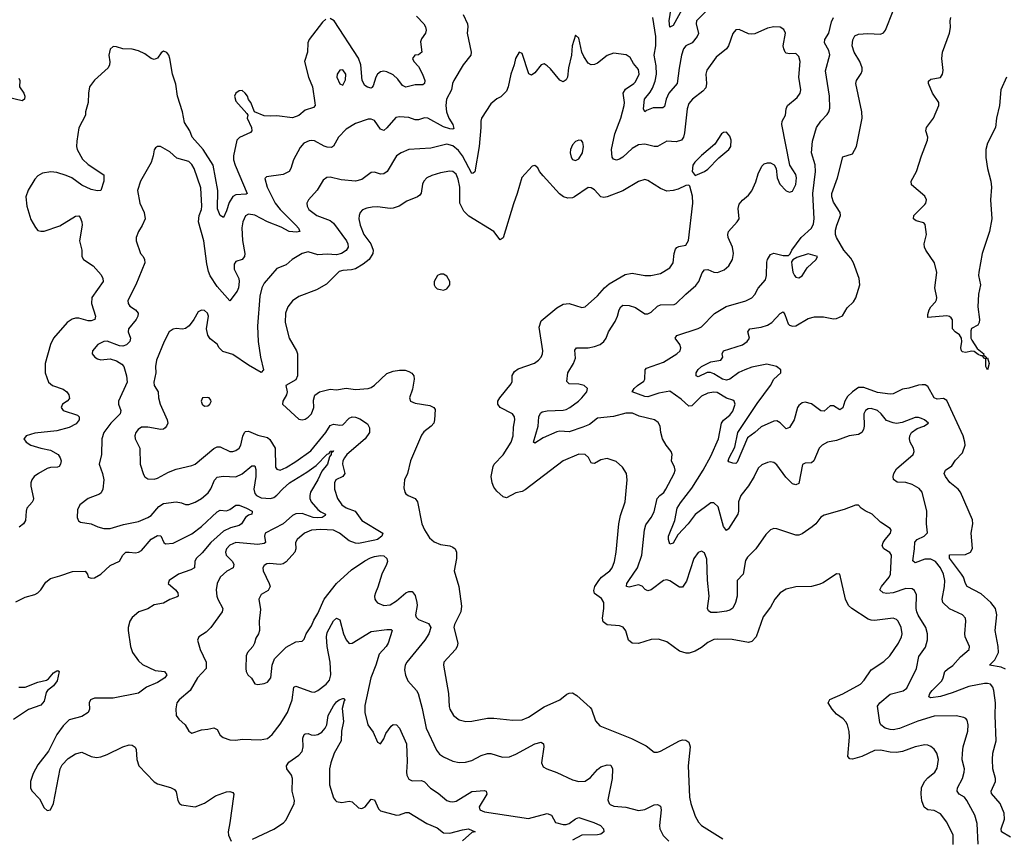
# Model space of a CAD drawing. Header units: inches. Extents: x 1771504 to 1971212, y 471788 to 643615.
# Tile 327 of 587: x 1852034 to 1858296, y 573429 to 578636. Entities that reach past the tile are written whole.
import ezdxf

# ---------------------------------------------------------------- set-up
doc = ezdxf.new("R2010")
doc.units = ezdxf.units.IN
doc.header["$MEASUREMENT"] = 0
doc.layers.add('B8557', color=7, linetype='Continuous')

msp = doc.modelspace()

# ---------------------------------------------------------------- linework, layer by layer
at = {"layer": 'B8557', "color": 5}
for points, elevation in [([(1856444.2, 578735.8), (1856339, 578630), (1856336.5, 578610), (1856351.6, 578548.4), (1856343.5, 578530), (1856311.6, 578488.4), (1856270, 578469.8), (1856257.2, 578450), (1856244.2, 578410), (1856228.2, 578328.2), (1856215, 578230), (1856161.9, 578170), (1856145.7, 578130), (1856134.9, 578085.1), (1856124.5, 578075.5), (1856063.5, 578076.5), (1856021.2, 578058.8), (1856009.7, 578049.7), (1856002.4, 578070), (1856007.6, 578130), (1856044.2, 578175.8), (1856058.7, 578201.3), (1856075.7, 578244.3), (1856084.4, 578290), (1856082.4, 578342.4), (1856069.4, 578410), (1856079.3, 578470), (1856080.1, 578530), (1856062.2, 578650)], 440), ([(1854855.8, 578670), (1854881.5, 578610), (1854884.4, 578590), (1854879.6, 578550), (1854906.3, 578430), (1854902.8, 578410), (1854855.5, 578350), (1854795.6, 578250), (1854787.6, 578230), (1854780.9, 578190), (1854748.8, 578131.2), (1854744.6, 578090), (1854748.8, 578050), (1854764.8, 578010), (1854789.2, 577970), (1854795.6, 577944.4), (1854790, 577939.7), (1854770, 577942.5), (1854730, 577954), (1854630, 578009.8), (1854610, 578011.7), (1854570, 577999.8), (1854550, 577999.8), (1854510, 578014.4), (1854450, 578018.2), (1854426.9, 578013.1), (1854370, 577947.6), (1854350, 577931.1), (1854330, 577938.9), (1854290, 577995.4), (1854270, 578004), (1854250, 578004.2), (1854170, 577976.4), (1854110, 577941), (1854062, 577890), (1854030, 577831.8), (1854016.8, 577823.2), (1853990, 577824.6), (1853970, 577832.4), (1853910, 577865.8), (1853890, 577868.7), (1853874.8, 577865.2), (1853842.4, 577850), (1853817.5, 577822.5), (1853775.4, 577744.6), (1853759, 577690), (1853748.5, 577670), (1853709.4, 577650.6), (1853603.4, 577636.6), (1853594, 577626), (1853609.3, 577570), (1853659, 577470), (1853690.1, 577430), (1853791.6, 577330), (1853808.2, 577310), (1853816.4, 577290), (1853794.8, 577285.2), (1853748.6, 577288.6), (1853697.3, 577317.3), (1853610, 577351.1), (1853530, 577393.4), (1853490, 577399.3), (1853471, 577389), (1853453, 577350), (1853448, 577312), (1853451.1, 577231.1), (1853465.4, 577150), (1853463.2, 577130), (1853448.4, 577111.6), (1853410, 577098.2), (1853397.8, 577082.2), (1853398.7, 577050), (1853427.6, 576990), (1853430.9, 576970), (1853425.4, 576930), (1853417.5, 576910), (1853370, 576847.3), (1853290, 576939.8), (1853246.6, 577006.6), (1853234.6, 577034.6), (1853224.1, 577084.1), (1853205.7, 577230), (1853172.3, 577350), (1853175.7, 577390), (1853190, 577428), (1853192.4, 577450), (1853185.9, 577565.9), (1853144, 577690), (1853130, 577714.8), (1853110, 577734.6), (1853034.6, 577754.6), (1852990, 577795.6), (1852930, 577829.3), (1852910, 577829.2), (1852899.1, 577820.9), (1852890, 577808), (1852884.4, 577770), (1852871.7, 577728.3), (1852802, 577610), (1852784.6, 577550), (1852799.6, 577470), (1852826.7, 577410), (1852831.8, 577370), (1852813.4, 577326.6), (1852790, 577288.7), (1852775.5, 577250), (1852776.3, 577230), (1852803, 577150), (1852819.3, 577130), (1852828.5, 577110), (1852830.3, 577090), (1852773.8, 576950), (1852722.6, 576850), (1852723.7, 576830), (1852735.1, 576815.1), (1852770.4, 576790), (1852787.6, 576770), (1852785.8, 576750), (1852775.2, 576730), (1852726, 576670), (1852725.4, 576650), (1852739.6, 576610), (1852736, 576590), (1852712.8, 576567.2), (1852690, 576559.8), (1852670, 576561), (1852590, 576590.7), (1852570, 576589.7), (1852530.4, 576570), (1852497.1, 576530), (1852495.5, 576510), (1852513.4, 576490), (1852530, 576479.5), (1852550, 576472), (1852610, 576478), (1852650, 576466.3), (1852685.1, 576445.1), (1852696.5, 576430), (1852714.6, 576370), (1852717.3, 576330), (1852662.3, 576210), (1852662.3, 576190), (1852678.3, 576150), (1852673.6, 576130), (1852613.2, 576070), (1852570.2, 576010), (1852556, 575970), (1852554.7, 575870), (1852539.6, 575810), (1852562, 575750), (1852568.8, 575710), (1852562.6, 575650), (1852552.4, 575627.6), (1852541.2, 575618.8), (1852470, 575589.7), (1852417.1, 575550), (1852402.5, 575517.5), (1852399.5, 575470), (1852407.6, 575447.6), (1852420.6, 575440.6), (1852490, 575428.8), (1852530.7, 575410), (1852570, 575399.6), (1852610, 575400.2), (1852694.5, 575425.5), (1852790, 575443.8), (1852850, 575469.3), (1852870, 575483.5), (1852920, 575540), (1852950, 575559.2), (1853030, 575570.2), (1853063.6, 575563.6), (1853090, 575552.6), (1853110, 575552.6), (1853150, 575566.9), (1853191.1, 575590), (1853232.5, 575627.5), (1853250, 575653.1), (1853272.9, 575707.1), (1853290, 575727.1), (1853327.6, 575732.4), (1853410, 575728.6), (1853450, 575747.9), (1853510, 575798.2), (1853530, 575799.3), (1853535.8, 575775.8), (1853536.3, 575730), (1853524.2, 575650), (1853530, 575621.5), (1853539.7, 575610), (1853570, 575595.3), (1853630.3, 575589.7), (1853650, 575596.4), (1853670, 575611.5), (1853707.1, 575652.9), (1853750, 575690.1), (1853861.5, 575758.5), (1853919.2, 575800.8), (1853990, 575872.6), (1854003.1, 575876.9), (1854010, 575891), (1854030, 575894), (1854025.6, 575885.6), (1854014.4, 575885.6), (1854015.9, 575870), (1854004.5, 575855.5), (1853992.8, 575810), (1853955.6, 575764.4), (1853930.9, 575709.1), (1853883.9, 575630), (1853879.1, 575610), (1853879.6, 575590), (1853888.7, 575568.7), (1853930, 575521.4), (1853950, 575504.8), (1853980.3, 575490), (1853977.5, 575482.5), (1853958.8, 575470), (1853930, 575466.7), (1853901.7, 575470), (1853830, 575495.4), (1853790, 575493.1), (1853770, 575482.5), (1853710, 575429.5), (1853595.3, 575370), (1853591.1, 575350), (1853598.5, 575310), (1853590, 575303.7), (1853550, 575297.8), (1853410, 575309.8), (1853370, 575293.6), (1853349.1, 575270), (1853342.4, 575250), (1853347.9, 575230), (1853388.8, 575190), (1853397, 575170), (1853392.4, 575150), (1853351, 575129), (1853310.2, 575090), (1853290.2, 575050), (1853284.4, 575010), (1853289, 574970), (1853294.3, 574950), (1853326.3, 574890), (1853322.8, 574870), (1853250.4, 574770), (1853219.4, 574740.6), (1853174.8, 574710), (1853164.9, 574690), (1853182, 574630), (1853220.9, 574550), (1853220.3, 574510), (1853165.6, 574450), (1853118.9, 574370), (1853048.8, 574310), (1853034.9, 574290), (1853027.8, 574252.3), (1853030.2, 574210), (1853046.2, 574186.2), (1853087.2, 574150), (1853110, 574110.6), (1853130, 574097.1), (1853190, 574119.5), (1853230, 574122.6), (1853270, 574132.2), (1853290, 574121.6), (1853310, 574085.5), (1853327.7, 574070), (1853370, 574054.6), (1853410, 574052.9), (1853450, 574060.2), (1853564, 574056), (1853610, 574064.9), (1853639.5, 574090), (1853690, 574155.5), (1853738.2, 574230), (1853768.2, 574310), (1853778.4, 574390), (1853790, 574396.1), (1853890, 574360.3), (1853910, 574359.5), (1853930, 574368.4), (1853983.5, 574410), (1854005, 574435.1), (1854013.3, 574470), (1854009.9, 574550.1), (1853990.4, 574650), (1853984.7, 574710), (1853990, 574738.4), (1854030, 574813.4), (1854050, 574830.4), (1854070, 574818), (1854093.1, 574730), (1854110, 574692), (1854130, 574668.9), (1854150, 574671.3), (1854270, 574744), (1854370, 574757.8), (1854396.9, 574756.9), (1854403, 574750), (1854377.4, 574670), (1854366, 574650), (1854320.5, 574599.5), (1854300.1, 574530), (1854266.7, 574450), (1854230, 574274), (1854230.2, 574230.2), (1854248.7, 574150), (1854283.4, 574103.4), (1854310, 574041), (1854330, 574031), (1854350, 574061), (1854363.9, 574096.1), (1854397.1, 574142.9), (1854410, 574153.4), (1854430, 574150.5), (1854450.3, 574130), (1854494, 574030), (1854498.2, 573918.2), (1854494, 573850), (1854497.3, 573830), (1854510, 573804.9), (1854530, 573794.9), (1854590, 573796.5), (1854609, 573789), (1854647.2, 573747.2), (1854695.6, 573715.6), (1854750, 573670.3), (1854770, 573662.4), (1854790, 573660.2), (1854810, 573664.7), (1854910, 573727.5), (1854990, 573733.2), (1855000.7, 573730), (1855004.6, 573710), (1854957.3, 573630), (1854961.3, 573610), (1854990, 573598.4), (1855270, 573555.4), (1855390, 573587.9), (1855416.4, 573576.4), (1855443.1, 573530), (1855490, 573518), (1855510, 573517.6), (1855530, 573523.5), (1855570, 573553.4), (1855590, 573560.7), (1855686.4, 573530), (1855728.8, 573510), (1855747.6, 573490), (1855750.4, 573470), (1855730, 573456.4), (1855708.2, 573451.8), (1855610, 573449.9), (1855550, 573417.4)], 440), ([(1856257.8, 578722.2), (1856190, 578599.6), (1856170, 578589.6), (1856165.6, 578630), (1856177.6, 578710)], 420), ([(1858304.3, 574504.3), (1858277.3, 574517.3), (1858202.9, 574530), (1858235.6, 574564.4), (1858258.5, 574610), (1858257.2, 574650), (1858238.4, 574750), (1858248.2, 574850), (1858239.4, 574890), (1858211.2, 574930), (1858150, 574983.2), (1858060.5, 575030), (1858049.1, 575049.1), (1858037.3, 575090), (1858025, 575110), (1857948.8, 575211.2), (1857947.4, 575232.6), (1858050, 575234.2), (1858082.2, 575250), (1858093.6, 575273.6), (1858086, 575370), (1858096.9, 575430), (1858094.3, 575454.3), (1858017.6, 575630), (1858002, 575650), (1857950, 575693), (1857923.1, 575730), (1857914.7, 575750), (1857922.9, 575770), (1857961.9, 575798.1), (1857985.5, 575834.5), (1858030, 575880.8), (1858047.5, 575930), (1858046.4, 575950), (1858034.8, 575990), (1857930, 576213.7), (1857910, 576226.6), (1857870, 576223.5), (1857850, 576231.2), (1857810, 576303.1), (1857793.3, 576313.3), (1857774.4, 576314.4), (1857750, 576311.1), (1857690, 576291.4), (1857650, 576285.4), (1857590, 576255.9), (1857570, 576254), (1857490, 576264.5), (1857403.6, 576296.4), (1857370, 576296.5), (1857330, 576269.2), (1857299.5, 576240.5), (1857281.3, 576210), (1857270, 576166.3), (1857250, 576155.5), (1857210, 576179.8), (1857190, 576179.8), (1857150, 576146), (1857130, 576148.4), (1857070, 576193.4), (1857030, 576203.8), (1857010, 576200.2), (1856990, 576183.2), (1856982.1, 576170), (1856960.7, 576090), (1856930, 576042.4), (1856910, 576034.3), (1856870, 576072.9), (1856850, 576085.6), (1856830, 576082.4), (1856750, 576047), (1856710.1, 576009.9), (1856663.9, 575976.1), (1856597.7, 575822.3), (1856590, 575814.3), (1856570, 575815.6), (1856544.8, 575824.8), (1856541.3, 575830), (1856546, 575850), (1856582.1, 575917.9), (1856600.8, 576010), (1856725.4, 576194.6), (1856809.3, 576309.3), (1856831, 576350), (1856875.8, 576390), (1856876, 576410), (1856847.3, 576430), (1856785.2, 576445.2), (1856690, 576426.3), (1856646.2, 576410), (1856607.5, 576392.5), (1856550, 576349.4), (1856530, 576342.5), (1856504.5, 576350), (1856450, 576383.2), (1856428.6, 576391.4), (1856407, 576393), (1856350, 576364.8), (1856337, 576370), (1856337.2, 576390), (1856349.4, 576410.6), (1856371.1, 576430), (1856430, 576460.4), (1856492.7, 576470), (1856507.3, 576490), (1856501.6, 576510), (1856509.6, 576530), (1856630.9, 576569.1), (1856662, 576590), (1856675.1, 576610), (1856664.7, 576650), (1856678.4, 576670), (1856750, 576681), (1856790, 576693.1), (1856818.5, 576710), (1856870, 576767.4), (1856890, 576778), (1856901.2, 576761.2), (1856922.3, 576702.3), (1856930, 576693.1), (1856950, 576687.1), (1856970, 576689.2), (1857050, 576735.2), (1857090, 576746.7), (1857146.6, 576746.6), (1857210, 576732.7), (1857230, 576735.5), (1857267.2, 576752.8), (1857296.1, 576803.9), (1857338, 576842), (1857353.2, 576866.8), (1857376.8, 576950), (1857372.4, 576990), (1857337, 577090), (1857319.4, 577119.4), (1857275, 577170), (1857229.9, 577250), (1857223.9, 577270), (1857223.5, 577296.5), (1857230.9, 577329.1), (1857254, 577390), (1857252, 577410), (1857210, 577475.6), (1857199.4, 577510), (1857200.1, 577530), (1857235.2, 577630), (1857270, 577763.1), (1857330, 577782.4), (1857357.2, 577830), (1857392.1, 578010), (1857390.8, 578050), (1857352.7, 578230), (1857356, 578250), (1857386.3, 578293.7), (1857391.9, 578310), (1857391.6, 578330), (1857377.7, 578370), (1857341.1, 578430), (1857329.9, 578470), (1857332.4, 578507.6), (1857346.5, 578533.5), (1857370, 578545), (1857429.4, 578549.4), (1857510, 578543.6), (1857527.9, 578552.1), (1857541, 578570), (1857590, 578692.7)], 420), ([(1853980.7, 578639.3), (1853959.9, 578620.1), (1853874.6, 578510), (1853866.5, 578490), (1853864, 578430), (1853846.5, 578370), (1853871.5, 578270), (1853895.8, 578210), (1853912.3, 578107.7), (1853912.6, 578090), (1853902.2, 578077.8), (1853850, 578061), (1853810, 578026.8), (1853770, 578012.8), (1853670, 578025.4), (1853630, 578022), (1853590, 578024.7), (1853528, 578050), (1853505.2, 578110), (1853489.4, 578129.4), (1853482.7, 578150), (1853469.3, 578170), (1853450, 578186.6), (1853430, 578183.7), (1853410, 578169), (1853400.5, 578150), (1853410, 578118), (1853479.8, 578039.8), (1853484.7, 578030), (1853480.7, 578010), (1853508.8, 577950), (1853510.3, 577930), (1853501.5, 577918.5), (1853432.3, 577887.7), (1853415.5, 577870), (1853394.1, 577770), (1853395, 577745), (1853404.8, 577710), (1853481.6, 577530), (1853474.4, 577525.6), (1853410, 577522.7), (1853390, 577511.5), (1853366.9, 577473.1), (1853350, 577419.7), (1853330, 577377), (1853310, 577391), (1853293.2, 577433.2), (1853294.3, 577550), (1853265, 577710), (1853202.1, 577810), (1853131.3, 577890), (1853115.6, 577930), (1853083.3, 577983.3), (1853069.9, 578050), (1853038.4, 578150), (1853026.8, 578226.8), (1853006.6, 578290), (1852990, 578389), (1852982.4, 578410), (1852970, 578427), (1852950, 578436.2), (1852934.2, 578425.8), (1852910, 578392.3), (1852890, 578382.4), (1852870, 578389.7), (1852830, 578418.5), (1852790, 578437.3), (1852750, 578448.3), (1852691.5, 578451.5), (1852650, 578464.5), (1852630, 578466), (1852610.4, 578449.6), (1852605.3, 578430), (1852601.7, 578410), (1852608.1, 578368.1), (1852606.5, 578350), (1852598.2, 578330), (1852510, 578252.1), (1852479.3, 578210), (1852471.1, 578170), (1852470.2, 578110), (1852452.9, 578050), (1852452.1, 578030), (1852410.9, 577949.1), (1852397.1, 577862.9), (1852396.3, 577830), (1852401, 577810), (1852433.4, 577750), (1852470, 577715.2), (1852570.3, 577650), (1852569, 577610), (1852550.3, 577550), (1852530, 577547.6), (1852490, 577556.4), (1852430, 577584.1), (1852365.3, 577630), (1852330, 577646.1), (1852270, 577663.4), (1852232.4, 577667.6), (1852180.5, 577659.5), (1852150, 577643.6), (1852130, 577622), (1852087.9, 577552.1), (1852073.4, 577510), (1852078.9, 577450), (1852106.1, 577366.1), (1852134.7, 577314.7), (1852150, 577296.3), (1852170, 577290.4), (1852190, 577292), (1852290, 577325.4), (1852390, 577387), (1852410, 577387.7), (1852418.9, 577378.9), (1852430, 577351.3), (1852431.4, 577330), (1852414, 577230), (1852430.3, 577170), (1852430.3, 577130), (1852440.4, 577110), (1852501.3, 577070), (1852552.9, 577012.9), (1852564, 576990), (1852564.4, 576970), (1852493, 576870), (1852490.2, 576830), (1852515.8, 576750), (1852513.1, 576730), (1852490, 576719.8), (1852470, 576720.8), (1852410, 576736.7), (1852390, 576737.9), (1852368.6, 576731.4), (1852336.5, 576710), (1852249.4, 576610), (1852230.1, 576570), (1852195.5, 576450), (1852197.5, 576390), (1852217.7, 576330), (1852242.4, 576310), (1852310, 576286.4), (1852333.8, 576270), (1852347.9, 576250), (1852352.3, 576227.7), (1852337.1, 576210), (1852307.4, 576190), (1852298, 576170), (1852310.4, 576150), (1852401.3, 576121.3), (1852412.4, 576110), (1852412.1, 576090), (1852394.2, 576065.8), (1852350, 576042.1), (1852270, 576020.6), (1852130, 576005.3), (1852076.3, 575990), (1852064.6, 575975.4), (1852061.6, 575970), (1852076.4, 575950), (1852106.4, 575930), (1852170, 575910.2), (1852230, 575899.1), (1852278.3, 575870), (1852292.9, 575850), (1852297.4, 575830), (1852294, 575810), (1852285.1, 575794.9), (1852276, 575790), (1852230, 575787.2), (1852210, 575781), (1852154.9, 575750), (1852127.4, 575730), (1852111.6, 575710), (1852105.2, 575690), (1852105.8, 575670), (1852122.3, 575590), (1852119.7, 575580.3), (1852113.6, 575566.4), (1852080.5, 575530), (1852074.9, 575510), (1852070.7, 575450), (1852058.8, 575430), (1852032.2, 575407.8)], 420), ([(1854558.5, 578658.5), (1854604.4, 578610), (1854614.6, 578590), (1854618.7, 578570), (1854614.4, 578550), (1854590, 578515.1), (1854584.6, 578495.4), (1854592.2, 578430), (1854570, 578413.3), (1854546.8, 578410), (1854533, 578390), (1854540.4, 578370), (1854570, 578339.1), (1854595.4, 578290), (1854611, 578250), (1854610, 578229.4), (1854598, 578222), (1854550, 578221.6), (1854490, 578206.4), (1854470, 578216.8), (1854438.9, 578258.9), (1854410, 578284.8), (1854370, 578305.2), (1854350, 578308.4), (1854330, 578305), (1854309.4, 578290), (1854298.8, 578270), (1854283.5, 578216.5), (1854275, 578204.9), (1854270, 578201), (1854246.7, 578206.7), (1854230, 578218.4), (1854212.2, 578250), (1854203.9, 578350), (1854190, 578392.4), (1854035, 578630), (1854010, 578644.2)], 420), ([(1858335.6, 573435.6), (1858278.9, 573470), (1858275.6, 573490), (1858296.8, 573550), (1858295.3, 573590), (1858270.6, 573650.6), (1858214.6, 573714.6), (1858212.2, 573730), (1858240.4, 573790), (1858239.8, 573810), (1858224.4, 573870), (1858222.2, 573930), (1858224, 573970), (1858245, 574050), (1858238.6, 574210), (1858240.5, 574290), (1858230, 574369.2), (1858222.8, 574390), (1858209, 574409), (1858190, 574414.6), (1858170, 574413.6), (1858070, 574395.4), (1857965.7, 574354.3), (1857890, 574330.9), (1857830, 574322.4), (1857815.6, 574330), (1857822.4, 574350), (1857836.8, 574370), (1857898.3, 574430), (1857908.4, 574450), (1857918.2, 574490), (1857934.4, 574505.6), (1857970, 574527.3), (1858017, 574583), (1858073.6, 574630), (1858075.1, 574650), (1858047.6, 574710), (1858045.6, 574730), (1858052.8, 574810), (1858049.5, 574830), (1858030, 574851.3), (1857948.5, 574888.5), (1857906, 574930), (1857900.8, 574950), (1857916.1, 575030), (1857918, 575070), (1857909.2, 575110), (1857889.9, 575150), (1857858.2, 575190), (1857830, 575204.7), (1857790, 575205), (1857730, 575182.3), (1857714.2, 575194.2), (1857726, 575270), (1857726.9, 575313.1), (1857743.1, 575330), (1857786.3, 575350), (1857808.5, 575371.5), (1857802, 575430), (1857804.5, 575510), (1857773.7, 575630), (1857755.2, 575655.2), (1857710, 575680.3), (1857670, 575691.7), (1857615.5, 575695.5), (1857591.1, 575711.1), (1857588.8, 575730), (1857594, 575750), (1857610, 575778.3), (1857715.8, 575870), (1857723, 575890), (1857718.7, 575910), (1857697.4, 575950), (1857692.8, 575970), (1857695.8, 575990), (1857705.6, 576010), (1857743.3, 576036.7), (1857784, 576050), (1857814, 576070), (1857789.3, 576090), (1857770, 576098.9), (1857750, 576106.3), (1857730, 576106.9), (1857646.3, 576073.7), (1857611.5, 576068.5), (1857590, 576070.9), (1857547.6, 576087.6), (1857512.6, 576130), (1857489.5, 576150), (1857450, 576162.7), (1857430, 576161.1), (1857412.7, 576150), (1857404, 576130), (1857406, 576050), (1857400.8, 576030), (1857389.3, 576010.7), (1857370, 575997.6), (1857310, 575988.7), (1857230, 575960.4), (1857171.5, 575948.5), (1857138, 575930), (1857119.5, 575910), (1857086, 575830), (1857070, 575816.9), (1857030, 575815.1), (1857013.7, 575806.3), (1856990, 575687), (1856970, 575677.4), (1856950, 575684.8), (1856907, 575727), (1856850, 575804.2), (1856830, 575819.6), (1856810, 575823), (1856790, 575819.7), (1856755.3, 575804.7), (1856730, 575783.6), (1856705.4, 575730), (1856669.6, 575670.4), (1856620.1, 575610), (1856606.2, 575570), (1856606.6, 575510), (1856602.1, 575490), (1856542.8, 575397.3), (1856530, 575387.6), (1856510, 575413.3), (1856477.6, 575537.6), (1856450, 575563.1), (1856430, 575563.5), (1856330, 575488.1), (1856286, 575430), (1856221.1, 575358.9), (1856190, 575305.6), (1856170, 575299.5), (1856159.8, 575330), (1856161.1, 575350), (1856200.2, 575450), (1856216.5, 575530), (1856236.4, 575563.6), (1856310, 575656.2), (1856380.9, 575770), (1856430, 575858.9), (1856479.5, 575970), (1856498.3, 576070), (1856510.4, 576089.6), (1856550, 576120.3), (1856570, 576145.3), (1856585.1, 576190), (1856577.6, 576210), (1856570, 576216.9), (1856530, 576228.5), (1856470, 576264.8), (1856450, 576267.7), (1856410, 576259.8), (1856370, 576240.9), (1856310, 576179.2), (1856290, 576178), (1856241.9, 576221.9), (1856170, 576273.7), (1856099.6, 576260.4), (1856030, 576238), (1856010, 576239.6), (1855929.6, 576270), (1855941.5, 576290), (1855963.5, 576310), (1856003.4, 576336.6), (1856010.8, 576350), (1856011.8, 576408.2), (1856021.1, 576418.9), (1856130, 576457.1), (1856213, 576510), (1856234, 576530), (1856239.7, 576550), (1856232.8, 576570), (1856202.4, 576610), (1856212.8, 576627.2), (1856348.9, 576671.1), (1856370, 576681.7), (1856452.4, 576767.6), (1856527.9, 576812.1), (1856651.8, 576848.2), (1856690, 576867), (1856710, 576888.5), (1856731.7, 576928.3), (1856778.2, 576981.8), (1856784.8, 577010), (1856786.9, 577093.1), (1856791.2, 577110), (1856810, 577142), (1856830, 577150.7), (1856890, 577137.3), (1856923.1, 577136.9), (1856934, 577146), (1856945.2, 577170), (1857003.6, 577250), (1857070.5, 577309.5), (1857082.1, 577337.9), (1857087, 577370), (1857077.8, 577530), (1857096.2, 577670), (1857093.7, 577713.7), (1857070.7, 577790), (1857076.1, 577863.9), (1857102, 577950), (1857129.8, 577990.2), (1857170, 578034), (1857180.4, 578050), (1857187.2, 578072.8), (1857184.2, 578150), (1857159.8, 578310), (1857187.5, 578412.5), (1857181.1, 578441), (1857152.8, 578490), (1857154.8, 578510), (1857179.8, 578550), (1857196.6, 578623.4), (1857209.8, 578650.2)], 440), ([(1858309.4, 578270), (1858275, 578190), (1858265.6, 578090), (1858247.8, 578010), (1858240.1, 577950), (1858190.2, 577850.2), (1858179.2, 577810), (1858178.7, 577758.7), (1858190.2, 577689.8), (1858210.1, 577610), (1858214.1, 577570), (1858208.9, 577490), (1858216.9, 577370), (1858201.8, 577290), (1858156.1, 577150), (1858135, 577030), (1858133.2, 577010), (1858145.9, 576950), (1858132.9, 576890), (1858127.5, 576810), (1858138.7, 576730), (1858136.3, 576710), (1858127.1, 576692.9), (1858087.5, 576672.5), (1858083.4, 576656.6), (1858084.2, 576610), (1858090, 576597.3), (1858124.4, 576544.4), (1858166, 576510), (1858163.6, 576503.6), (1858182, 576490), (1858182, 576482), (1858190, 576484.7), (1858200.5, 576450), (1858190.4, 576409.6), (1858179, 576430), (1858179, 576479), (1858170, 576482), (1858158, 576498), (1858150, 576497.2), (1858130, 576507.3), (1858105.3, 576525.3), (1858090, 576527.3), (1858050, 576518.8), (1858030, 576523), (1858023.4, 576530), (1858019.3, 576550), (1858025.5, 576590), (1858023.7, 576610), (1858010.7, 576630.7), (1857984.2, 576650), (1857966.2, 576670), (1857966.2, 576726.2), (1857959.5, 576739.5), (1857948.2, 576748.2), (1857930, 576753.6), (1857810, 576742), (1857810, 576762), (1857818, 576790), (1857828.5, 576810), (1857858.6, 576841.4), (1857865, 576855), (1857867.8, 576870), (1857854.4, 576930), (1857868.2, 577028.2), (1857852.3, 577090), (1857797.6, 577170), (1857789.6, 577190), (1857787.8, 577210), (1857802.2, 577270), (1857793.4, 577333.4), (1857784.7, 577344.8), (1857736.4, 577356.4), (1857719.7, 577370), (1857721.1, 577390), (1857790, 577460.2), (1857797.4, 577470), (1857800.7, 577490), (1857790, 577514.5), (1857706.6, 577586.6), (1857703.1, 577610), (1857737.6, 577670), (1857769.2, 577770.8), (1857807.3, 577870), (1857809.9, 577890), (1857798, 577930), (1857800.8, 577950), (1857845.5, 578010), (1857879.1, 578090), (1857880.5, 578110), (1857840.3, 578170), (1857813.3, 578230), (1857814.2, 578245.8), (1857830, 578257.6), (1857890, 578268.8), (1857903.5, 578290), (1857907.5, 578312.5), (1857899.9, 578390), (1857903.4, 578430), (1857947.7, 578550), (1857953.6, 578586.4), (1857952, 578630), (1857955.6, 578650)], 380), ([(1858131.1, 573391.1), (1858124.3, 573524.3), (1858110, 573576.2), (1858058.5, 573670), (1858042.4, 573690), (1858009.6, 573710), (1857996.8, 573730), (1857998.9, 573750), (1858029.9, 573810.1), (1858042.2, 573850), (1858042.4, 573870), (1858028.5, 573928.5), (1858029.9, 573970.1), (1858034.6, 574010), (1858064.8, 574110), (1858067.2, 574150), (1858059.6, 574179.6), (1858051.7, 574191.7), (1858038.2, 574198.2), (1857990, 574208.5), (1857850, 574206.3), (1857746.8, 574173.2), (1857630, 574126.6), (1857590, 574119.8), (1857570, 574120.4), (1857538, 574130), (1857511.8, 574150), (1857505.2, 574165.2), (1857489.7, 574270), (1857505.1, 574290), (1857570, 574346.9), (1857652.4, 574367.6), (1857676.6, 574383.4), (1857737.8, 574510), (1857753.5, 574586.5), (1857794.6, 574645.4), (1857808.4, 574691.6), (1857808.4, 574730), (1857797.5, 574770), (1857748.6, 574848.6), (1857740.5, 574870), (1857736.7, 574890), (1857737, 574977), (1857726, 575006), (1857710, 575015.6), (1857670, 575017.3), (1857590, 574991.4), (1857550, 574985.5), (1857525.2, 574990), (1857504.7, 575010), (1857515.4, 575030), (1857564.6, 575090), (1857572.8, 575110), (1857579.1, 575230), (1857567.5, 575247.5), (1857529.4, 575270), (1857520.7, 575290), (1857526, 575310), (1857538, 575330), (1857573, 575370), (1857577, 575390), (1857570, 575399.3), (1857510, 575440.5), (1857457, 575490), (1857411.2, 575511.2), (1857385.2, 575530), (1857370, 575549), (1857350, 575549), (1857278.9, 575521.1), (1857150, 575485.1), (1857130, 575472), (1857098, 575430), (1857075.5, 575410), (1857010, 575366), (1856990, 575357.6), (1856970, 575357.6), (1856850, 575396.9), (1856830, 575399.6), (1856810, 575392), (1856779.2, 575360.8), (1856716.9, 575270), (1856663.4, 575216.6), (1856650, 575196.2), (1856635.6, 575110), (1856596.9, 575070), (1856597.6, 574970), (1856587.9, 574930), (1856570, 574893.6), (1856550, 574879.7), (1856530, 574874.2), (1856470, 574864.8), (1856430, 574865.7), (1856415.2, 574875.2), (1856408.6, 574890), (1856420.2, 574970), (1856409.8, 575070.2), (1856405.3, 575205.3), (1856390, 575246), (1856370, 575256), (1856350, 575246.6), (1856322.6, 575210), (1856274.7, 575065.3), (1856250, 575026.9), (1856230, 575026.9), (1856170, 575067.6), (1856150, 575073.5), (1856130, 575069.8), (1856050, 575009.8), (1856030, 575002.3), (1856012.5, 575012.5), (1855992.9, 575033), (1855970, 575040.7), (1855910, 575026.4), (1855894, 575030), (1855892.9, 575032.9), (1855895.8, 575050), (1855907.9, 575070), (1855963.5, 575150), (1855990.7, 575229.3), (1856009.2, 575390.8), (1856017, 575423), (1856050.8, 575470), (1856070, 575506), (1856089.2, 575590.8), (1856104.7, 575610), (1856130.4, 575629.6), (1856144.2, 575650), (1856196.8, 575750), (1856203.1, 575770), (1856198.9, 575790), (1856180.5, 575830), (1856185.1, 575870), (1856177, 575890), (1856146.3, 575930), (1856123.5, 575970), (1856111.3, 576010), (1856107, 576050), (1856094.3, 576074.3), (1856070.9, 576090.9), (1855974, 576114), (1855932.4, 576132.4), (1855890, 576133.9), (1855810, 576111.5), (1855710, 576101.5), (1855657.8, 576062.2), (1855616.3, 576043.7), (1855530, 576015.4), (1855470, 576018), (1855450, 576014.4), (1855364.4, 575975.6), (1855310, 575942.9), (1855302.9, 575950), (1855331.4, 576050), (1855335.9, 576110), (1855345.8, 576134.2), (1855358.2, 576141.8), (1855390, 576149), (1855490, 576151.8), (1855510, 576157.6), (1855534.2, 576170), (1855587.7, 576210), (1855610, 576230.2), (1855640.4, 576270), (1855645.1, 576290), (1855625.2, 576310), (1855590, 576318.3), (1855530, 576319.5), (1855514.2, 576334.2), (1855519.8, 576390), (1855556.1, 576450), (1855570, 576482.8), (1855564.9, 576535.1), (1855575.3, 576550), (1855650, 576549.2), (1855690, 576556.9), (1855726.6, 576570), (1855750, 576588.4), (1855764.7, 576610), (1855779.7, 576650), (1855822.5, 576717.5), (1855837.4, 576750), (1855846, 576790), (1855857, 576810), (1855870, 576819.5), (1855910, 576819), (1855950, 576804.9), (1856010, 576765.5), (1856030, 576765.2), (1856050, 576776.5), (1856090, 576813.4), (1856110, 576823.5), (1856195.8, 576824.2), (1856210, 576830.3), (1856270, 576890.3), (1856334.9, 576945.1), (1856353.1, 576970), (1856374.2, 577025.8), (1856390, 577044.2), (1856410, 577046.7), (1856450, 577031.3), (1856471.5, 577028.5), (1856514.7, 577045.3), (1856543.5, 577070), (1856568.3, 577110), (1856575.1, 577150), (1856567.4, 577190), (1856540.9, 577250), (1856537.7, 577270), (1856542, 577290), (1856598, 577350), (1856609.7, 577370), (1856604.9, 577435.1), (1856610, 577462.8), (1856630.9, 577489.1), (1856670, 577520.3), (1856690, 577547.2), (1856715.4, 577604.6), (1856730, 577655.5), (1856754.6, 577705.4), (1856770, 577719.3), (1856790, 577726), (1856810, 577726), (1856833.7, 577713.7), (1856846, 577690), (1856851.3, 577630), (1856868.5, 577590), (1856910, 577548), (1856930, 577539.6), (1856950, 577544.9), (1856970, 577588), (1856974, 577630), (1856970, 577651.5), (1856932, 577712), (1856882.6, 577970), (1856884.7, 577990), (1856904.2, 578030), (1856909.6, 578070), (1856918.3, 578090), (1856978.3, 578141.7), (1856998.2, 578170), (1857002.8, 578190), (1856990.7, 578270), (1856997.2, 578370), (1856990, 578402.7), (1856970, 578421.1), (1856930, 578419.7), (1856910, 578423.6), (1856903.6, 578430), (1856893.3, 578450), (1856889.7, 578470), (1856904.7, 578550), (1856893.7, 578573.7), (1856870, 578589.6), (1856830, 578591.3), (1856790, 578583), (1856710, 578546.9), (1856690, 578544), (1856670, 578547.1), (1856610, 578574.7), (1856590, 578571.6), (1856570, 578549.2), (1856541.7, 578470), (1856529.3, 578450.7), (1856463.1, 578396.9), (1856405.4, 578314.6), (1856397.2, 578290), (1856403.5, 578230), (1856397.3, 578202.7), (1856379, 578181), (1856313.4, 578130), (1856290, 578103.7), (1856280.3, 578070), (1856263.3, 577916.7), (1856255.4, 577890), (1856242.8, 577870), (1856210, 577858.5), (1856150, 577864.4), (1856090, 577829.8), (1856070, 577828.8), (1856010, 577844.5), (1855970, 577840.2), (1855930, 577817.4), (1855870, 577762), (1855850, 577748.5), (1855830, 577742.3), (1855810, 577748.6), (1855802.4, 577762.4), (1855798.3, 577810), (1855819.5, 577910), (1855858.4, 578010), (1855879.5, 578090), (1855881.4, 578110), (1855871.5, 578170), (1855886.4, 578193.6), (1855940.4, 578230), (1855950, 578240.9), (1855974.8, 578290), (1855970, 578319.5), (1855938.7, 578358.7), (1855916.4, 578396.4), (1855891.8, 578411.8), (1855810, 578423), (1855770, 578408.2), (1855710, 578360.3), (1855690, 578350.8), (1855670, 578348.7), (1855650, 578360.4), (1855621.4, 578401.4), (1855609.7, 578430), (1855590, 578518), (1855570, 578538), (1855549, 578471), (1855543.6, 578410), (1855524.9, 578330), (1855518.4, 578270), (1855510, 578253.2), (1855490, 578240.9), (1855470, 578252.3), (1855410, 578324.5), (1855390, 578343.7), (1855370, 578355.1), (1855350, 578349.3), (1855310, 578299), (1855290, 578284), (1855272.9, 578292.9), (1855230, 578422), (1855210, 578429), (1855187.2, 578390), (1855180.3, 578350), (1855157.6, 578290), (1855141.3, 578210), (1855130, 578181.2), (1855094.9, 578145.1), (1855070, 578133.2), (1855030, 578101.2), (1854972.4, 578010), (1854967, 577990), (1854967.8, 577950), (1854956.1, 577830), (1854930, 577668.7), (1854919.5, 577660.5), (1854910, 577658.4), (1854850, 577769.8), (1854825.3, 577805.3), (1854790, 577833.4), (1854750, 577845.4), (1854650, 577818.7), (1854510, 577809.8), (1854460.5, 577790), (1854430.2, 577769.8), (1854371.4, 577670), (1854350, 577656), (1854330, 577653.5), (1854290, 577666.3), (1854270, 577663.6), (1854210, 577620.3), (1854170, 577608.4), (1854078, 577618), (1854010, 577635.6), (1853988.4, 577631.6), (1853965.3, 577614.7), (1853927.2, 577552.8), (1853870.4, 577490), (1853861.3, 577470), (1853862, 577450), (1853874.4, 577430), (1853924.4, 577390), (1854010, 577358.2), (1854030, 577342), (1854111.9, 577230), (1854120.7, 577210), (1854123.2, 577190), (1854110.8, 577169.2), (1854081.1, 577150), (1854050, 577141.5), (1853990, 577143.8), (1853930, 577139.8), (1853870, 577159.2), (1853830, 577149.7), (1853768, 577110), (1853730, 577076.2), (1853670, 577053), (1853590, 576960.7), (1853575.3, 576930), (1853562.7, 576877.3), (1853546.5, 576686.5), (1853550.3, 576589.7), (1853565, 576490), (1853585.3, 576410), (1853570, 576391.6), (1853490, 576438.5), (1853390, 576506.6), (1853326.3, 576526.3), (1853302.6, 576550), (1853290, 576571.6), (1853246.5, 576606.5), (1853231.3, 576630), (1853221.6, 576670), (1853235.4, 576750), (1853229.5, 576770), (1853210, 576787.3), (1853190, 576789.5), (1853170, 576777.2), (1853142.8, 576730), (1853112.7, 576690), (1853090, 576671.5), (1853070, 576668.4), (1853030, 576672.1), (1853010, 576666.9), (1852986, 576650), (1852953.6, 576590), (1852903.8, 576470), (1852897.8, 576430), (1852900.2, 576390), (1852888.2, 576330), (1852890.3, 576310), (1852916, 576270), (1852917.6, 576230), (1852927.3, 576190), (1852972.8, 576090), (1852975.6, 576070), (1852968.9, 576050), (1852959.8, 576040.2), (1852950, 576032.4), (1852931.2, 576028.8), (1852850, 576045.1), (1852810, 576044.7), (1852788.8, 576030), (1852773.7, 576010), (1852767.7, 575990), (1852769.2, 575969.2), (1852798.5, 575910), (1852801.5, 575810), (1852822.8, 575742.8), (1852830, 575728.2), (1852850, 575715.3), (1852890, 575714.3), (1852910, 575720.2), (1852980.9, 575759.1), (1853030, 575778), (1853130, 575799.5), (1853150, 575808.7), (1853270, 575908.2), (1853290, 575918.8), (1853310, 575918.8), (1853370, 575890.2), (1853390, 575889.2), (1853410, 575894.9), (1853429.8, 575910.2), (1853441.2, 575930), (1853453.4, 575986.6), (1853464.4, 576010), (1853470, 576017.3), (1853490, 576019.7), (1853550, 575992.6), (1853610, 575978.6), (1853625.9, 575965.9), (1853658.2, 575910), (1853661.3, 575790), (1853670, 575777), (1853690, 575771.5), (1853730, 575788.8), (1853790, 575825.7), (1853886.7, 575893.3), (1853980.6, 576010), (1854010, 576055), (1854030, 576063), (1854070, 576056.1), (1854090, 576059.8), (1854130, 576101.1), (1854150, 576110.1), (1854170, 576108.8), (1854198.1, 576098.1), (1854246.6, 576066.6), (1854260.2, 576040.2), (1854259.8, 576010), (1854231.4, 575970), (1854114.6, 575870), (1854100.1, 575850), (1854090.1, 575830), (1854088.4, 575810), (1854103.2, 575750), (1854090.1, 575729.9), (1854044.2, 575710), (1854036.5, 575690), (1854037.2, 575650), (1854054.7, 575590), (1854082.8, 575550), (1854111.3, 575531.3), (1854168.9, 575510), (1854210.3, 575450), (1854344.6, 575370), (1854338.5, 575350), (1854310, 575330.8), (1854293.8, 575326.2), (1854190, 575305), (1854170, 575305.5), (1854130, 575321), (1854067.5, 575370), (1854030, 575388.2), (1853950, 575394.1), (1853891.3, 575388.7), (1853846.4, 575370), (1853799.5, 575330), (1853788.9, 575310), (1853790.3, 575270), (1853784.4, 575250), (1853730, 575187.6), (1853710, 575174.8), (1853690, 575169.8), (1853622.4, 575177.6), (1853605.3, 575174.7), (1853590, 575163.7), (1853580.4, 575150), (1853582, 575130), (1853622, 575050), (1853626.4, 575030), (1853615.1, 575004.9), (1853570, 574980.9), (1853555.3, 574950), (1853565.5, 574885.5), (1853558, 574810), (1853559.5, 574750), (1853553.4, 574730), (1853537.1, 574702.9), (1853528.4, 574670), (1853517.1, 574650), (1853482.4, 574610), (1853475.8, 574590), (1853472.2, 574510), (1853474.9, 574490), (1853485.5, 574470), (1853508.7, 574448.7), (1853530.8, 574410.8), (1853550, 574407.7), (1853590, 574414), (1853610, 574423), (1853631.2, 574450), (1853639.8, 574530), (1853654.7, 574570), (1853730, 574644.2), (1853790, 574678.4), (1853830, 574683.8), (1853843.5, 574696.5), (1853856.8, 574730), (1853890, 574781.7), (1853904.3, 574815.7), (1853930, 574858.3), (1853971.1, 574950), (1854050, 575049.2), (1854144, 575136), (1854230, 575194.7), (1854266.2, 575213.8), (1854290, 575220.7), (1854330, 575227.4), (1854350, 575224.9), (1854370.3, 575210), (1854373.4, 575190), (1854367.8, 575170), (1854336.9, 575110), (1854312.4, 575027.6), (1854296.5, 574990), (1854291.7, 574970), (1854293.7, 574950), (1854299.9, 574939.9), (1854310, 574927.6), (1854350, 574910.3), (1854390, 574915), (1854430, 574939.7), (1854490, 574990.9), (1854510, 574999.3), (1854530, 574999), (1854550, 574972.7), (1854561.2, 574930), (1854562.8, 574910), (1854552.3, 574850), (1854555.6, 574835.6), (1854570, 574822), (1854635.3, 574795.3), (1854648.8, 574770), (1854635.8, 574730), (1854610.2, 574690), (1854497.1, 574550), (1854485.2, 574530), (1854481.6, 574501.6), (1854487.5, 574467.5), (1854503.6, 574430), (1854558.3, 574370), (1854569.2, 574350), (1854595, 574255), (1854619.3, 574130), (1854684.7, 573990), (1854704.4, 573964.4), (1854730, 573946.4), (1854790, 573920.7), (1854830, 573912.1), (1854870, 573913.4), (1854910, 573924.4), (1854970, 573955.6), (1855010, 573967.7), (1855030, 573967.6), (1855104.2, 573944.2), (1855150, 573948), (1855190, 573964.2), (1855310, 574030.2), (1855350, 574040.4), (1855364.9, 574030), (1855368.5, 574010), (1855354, 573910), (1855364, 573884), (1855386, 573870), (1855450, 573848.4), (1855550, 573802), (1855590, 573790.3), (1855630, 573791.6), (1855664.4, 573815.6), (1855710, 573867.2), (1855730, 573883.1), (1855770, 573897.4), (1855794, 573894), (1855803.7, 573870), (1855802.2, 573810), (1855774.9, 573674.9), (1855783.1, 573650), (1855790, 573644.2), (1855813.6, 573633.6), (1855890, 573627.3), (1855970, 573606), (1856010, 573612.2), (1856070, 573641.7), (1856090, 573644.4), (1856110, 573633.4), (1856114.9, 573610), (1856103.8, 573510), (1856105.5, 573490), (1856127.4, 573447.4), (1856162, 573410)], 460), ([(1852030, 578263.8), (1852035.4, 578250), (1852033.2, 578210), (1852060.6, 578170), (1852066.5, 578150), (1852064.9, 578130), (1852050, 578119.9), (1851890, 578158.2)], 380), ([(1857971.6, 573390), (1857971.6, 573450), (1857931, 573531), (1857890, 573584.8), (1857850, 573605.7), (1857810, 573611.2), (1857787.5, 573627.5), (1857772.9, 573667.1), (1857767.7, 573710), (1857770.6, 573750), (1857788.9, 573790), (1857810, 573813.4), (1857855.1, 573850), (1857870, 573874.8), (1857878, 573930), (1857867.6, 573970), (1857850, 573997), (1857830, 574013.6), (1857810, 574022.4), (1857790, 574023.6), (1857730, 574010.8), (1857650, 573982.2), (1857610, 573975.7), (1857570, 573977.8), (1857510, 573989.2), (1857470, 573988.5), (1857390, 573949.2), (1857331.9, 573931.9), (1857314.5, 573934.5), (1857302, 573950), (1857312, 574072), (1857309.1, 574109.1), (1857298.2, 574150), (1857288.6, 574170), (1857271, 574190), (1857230, 574219.8), (1857202.5, 574250), (1857176, 574290), (1857187.7, 574312.3), (1857270, 574348.8), (1857382.6, 574410), (1857405.4, 574434.6), (1857450, 574500.2), (1857530, 574554), (1857568.4, 574590), (1857623.5, 574670), (1857642.5, 574710), (1857646, 574730), (1857639.8, 574770), (1857621, 574810), (1857610, 574821.7), (1857590, 574828.7), (1857470, 574814.5), (1857450, 574816.5), (1857430, 574824.1), (1857326.2, 574890), (1857305.7, 574910), (1857285.6, 574950), (1857250, 575109), (1857230, 575112.3), (1857144.8, 575055.2), (1857116.4, 575043.6), (1857070, 575031), (1856970, 575029.7), (1856910, 575014), (1856870, 574991.1), (1856838, 574950), (1856810, 574899.3), (1856762.2, 574837.8), (1856717.3, 574710), (1856690, 574681.1), (1856670, 574674), (1856566.7, 574693.3), (1856470, 574696.4), (1856450, 574693.3), (1856410, 574674.2), (1856370, 574641.8), (1856330, 574619.8), (1856292.7, 574607.3), (1856274, 574606), (1856230, 574620.3), (1856150, 574679.7), (1856096.6, 574696.6), (1856050, 574693.3), (1855970, 574668.7), (1855930, 574669.8), (1855907.1, 574690), (1855888.7, 574748.7), (1855871.9, 574771.9), (1855850, 574781.7), (1855770, 574786.6), (1855745.2, 574805.2), (1855740.2, 574830), (1855749, 574890), (1855748.7, 574930), (1855735.5, 574955.5), (1855690, 574986.2), (1855685.7, 575005.7), (1855692.8, 575030), (1855716.8, 575070), (1855735.3, 575090), (1855788.2, 575130), (1855801.7, 575150), (1855817.9, 575190), (1855828.5, 575250), (1855845.4, 575430), (1855856.5, 575483.5), (1855885.6, 575570), (1855898.3, 575710), (1855894, 575750), (1855868.2, 575790), (1855826.9, 575826.9), (1855770, 575845.7), (1855730, 575836), (1855690, 575813.3), (1855676.3, 575816.3), (1855670, 575818.4), (1855651.3, 575851.3), (1855630, 575869.8), (1855590, 575871.6), (1855490.2, 575829.8), (1855250, 575644.7), (1855230, 575635.1), (1855190, 575627.1), (1855130, 575594.7), (1855110, 575600.5), (1855070, 575636.9), (1855050, 575663), (1855039, 575690), (1855034, 575730), (1855045.6, 575794.4), (1855051.9, 575810), (1855110, 575867.7), (1855160.8, 575950), (1855173.5, 575990), (1855175.5, 576044.4), (1855184, 576090), (1855181.1, 576110), (1855167.8, 576130), (1855089.6, 576170), (1855074.7, 576190), (1855076.3, 576210), (1855087.8, 576230), (1855160.3, 576319.7), (1855166, 576334), (1855166.7, 576373.3), (1855180.9, 576399.1), (1855204.2, 576415.8), (1855308.5, 576451.5), (1855334, 576470), (1855351, 576490), (1855359.8, 576510), (1855361.8, 576530), (1855338.5, 576681.5), (1855350, 576720.3), (1855450, 576803.9), (1855490, 576826.9), (1855530, 576831.5), (1855610, 576804.9), (1855630, 576810.4), (1855710, 576880.8), (1855753.5, 576930), (1855783.8, 576956.2), (1855884.2, 577015.8), (1855930, 577024.8), (1856010, 577009.2), (1856048.7, 577010), (1856110, 577022), (1856170, 577058.9), (1856190.8, 577090), (1856196.8, 577150), (1856204.3, 577175.7), (1856213.6, 577186.4), (1856227.2, 577192.8), (1856270, 577202.6), (1856288.9, 577231.1), (1856316.4, 577470), (1856312.8, 577512.8), (1856297, 577577), (1856290, 577584), (1856270, 577580.9), (1856221.5, 577558.5), (1856190, 577549.7), (1856150, 577546), (1856110, 577561.7), (1856030, 577614), (1856010, 577619.8), (1855970, 577606.2), (1855871.3, 577548.7), (1855770, 577508.9), (1855750, 577504.8), (1855730, 577508.5), (1855690, 577554.5), (1855670, 577567.3), (1855650, 577569.5), (1855564, 577510), (1855550, 577504), (1855521.4, 577501.5), (1855493.2, 577510), (1855468.6, 577528.6), (1855363, 577643), (1855341.3, 577670), (1855330, 577693.2), (1855310, 577709.2), (1855294.4, 577705.6), (1855227, 577633), (1855199.1, 577530), (1855174.1, 577465.9), (1855110, 577248), (1855090, 577235.3), (1855049.7, 577289.7), (1854890, 577385.6), (1854858.3, 577418.3), (1854833.9, 577470), (1854832.8, 577570), (1854822.9, 577622.9), (1854810, 577654.2), (1854790, 577670.7), (1854770, 577673.8), (1854710, 577662.3), (1854654.9, 577645.1), (1854624.4, 577630), (1854605.3, 577610), (1854596.5, 577590), (1854587.9, 577532.1), (1854579.1, 577520.9), (1854565.5, 577510), (1854497.1, 577482.9), (1854447.2, 577450), (1854410, 577437.2), (1854390, 577435.9), (1854310, 577446.3), (1854275.6, 577444.4), (1854241.8, 577438.1), (1854214, 577426), (1854200.3, 577410), (1854193.8, 577390), (1854192.2, 577370), (1854199, 577330), (1854223.2, 577270), (1854267.9, 577210), (1854283, 577170), (1854280.1, 577150), (1854257.2, 577110), (1854219.8, 577080.2), (1854170, 577051.7), (1854144.6, 577044.6), (1854090, 577041.2), (1854066.4, 577033.6), (1853986.2, 576953.8), (1853921.4, 576918.6), (1853810, 576875.3), (1853770, 576847.1), (1853739.2, 576810), (1853724.5, 576770), (1853723, 576710), (1853748.3, 576610), (1853794, 576530), (1853800.6, 576510), (1853802.3, 576370), (1853790, 576346), (1853726.4, 576310), (1853735.3, 576270), (1853730.3, 576250), (1853707, 576210), (1853706, 576190), (1853810, 576095.8), (1853830, 576090.3), (1853850, 576094.9), (1853870, 576107.6), (1853890.5, 576129.5), (1853905.1, 576170), (1853903.8, 576216.2), (1853911.4, 576248.6), (1853941.2, 576270), (1854010, 576285.8), (1854050, 576282.2), (1854110, 576291.4), (1854170, 576284.9), (1854250, 576291.1), (1854270, 576297.5), (1854290, 576311.9), (1854370, 576385.1), (1854410, 576401.1), (1854450, 576406.9), (1854486.3, 576406.3), (1854510, 576399.3), (1854528.8, 576388.8), (1854541.1, 576370), (1854542.7, 576350), (1854533.5, 576286.5), (1854513.7, 576230), (1854520.5, 576210), (1854550, 576197.7), (1854643, 576183), (1854668, 576170), (1854675.9, 576155.9), (1854672.8, 576090), (1854667.5, 576070), (1854651.3, 576050), (1854605.7, 576014.3), (1854590, 575992.6), (1854520.2, 575830), (1854500.4, 575750), (1854482, 575710), (1854478.5, 575658.5), (1854484, 575630), (1854490, 575621), (1854504.7, 575610), (1854550, 575590.6), (1854565.5, 575570), (1854592.2, 575430), (1854610, 575390.8), (1854640.6, 575340.6), (1854670, 575315.5), (1854710, 575298.4), (1854770.3, 575290.3), (1854790, 575282), (1854804, 575270), (1854812.4, 575250), (1854813.4, 575210), (1854797.1, 575130), (1854828.4, 575030), (1854845.1, 574905.1), (1854840.7, 574870), (1854800.7, 574790), (1854795.2, 574770), (1854822, 574670), (1854817.3, 574650), (1854806, 574630), (1854732.7, 574550), (1854730.4, 574530), (1854760.9, 574350), (1854766.9, 574266.9), (1854770.4, 574250), (1854794.4, 574210), (1854830, 574182), (1854871.7, 574171.7), (1854910, 574173.8), (1855010, 574193), (1855050, 574193), (1855170, 574180.7), (1855230, 574183.5), (1855270, 574198.8), (1855370, 574265.8), (1855470, 574308.9), (1855514.4, 574345.6), (1855530, 574352.7), (1855550, 574353.8), (1855578, 574338), (1855661.8, 574261.8), (1855670.3, 574250), (1855695.6, 574175.6), (1855723.6, 574143.6), (1855924.8, 574064.8), (1856018, 574018), (1856070, 573978), (1856090, 573977.1), (1856110, 573984.4), (1856230, 574050.2), (1856250, 574055.2), (1856270, 574054), (1856290, 574040.5), (1856299.1, 574010), (1856285, 573890), (1856294.4, 573690), (1856302, 573650), (1856330, 573570.8), (1856352.4, 573532.4), (1856371.3, 573511.3), (1856506.1, 573426.1)], 480), ([(1852010, 574933.7), (1852070, 574963.2), (1852130, 574979.7), (1852149.6, 574990), (1852169.8, 575010.2), (1852201.2, 575058.8), (1852230, 575082.3), (1852290, 575097.7), (1852370, 575127.2), (1852450, 575128), (1852466, 575110), (1852470.8, 575090), (1852490, 575084), (1852510, 575086.5), (1852550, 575108.4), (1852610, 575165), (1852668.6, 575191.4), (1852690.8, 575230), (1852710, 575248.3), (1852730, 575250.2), (1852770, 575244.8), (1852790, 575248.8), (1852810, 575260.5), (1852870, 575330.9), (1852910, 575356), (1852932.4, 575352.4), (1852950.2, 575310.2), (1852962.6, 575302.6), (1853010, 575306), (1853130, 575365.8), (1853190, 575413.2), (1853290, 575505.6), (1853310, 575516.9), (1853350, 575513), (1853370, 575521.2), (1853410, 575549.2), (1853430, 575549.2), (1853477.6, 575530), (1853513.4, 575510), (1853514, 575506), (1853511.3, 575490), (1853490, 575483.8), (1853470.7, 575469.3), (1853446, 575430), (1853430, 575419.8), (1853376.2, 575403.8), (1853330, 575383.2), (1853249.5, 575310.5), (1853194.3, 575245.7), (1853155.8, 575210), (1853148, 575190), (1853147.2, 575150), (1853123.8, 575136.2), (1853045.3, 575110), (1852984.9, 575070), (1852979.5, 575050), (1853025.5, 575010), (1853039.7, 574990), (1853042.3, 574970), (1853035.9, 574964.1), (1852990, 574948.4), (1852950, 574924.1), (1852890, 574915.1), (1852850, 574888.8), (1852791.3, 574868.7), (1852750, 574834.5), (1852734.9, 574810), (1852724.4, 574770), (1852724.9, 574750), (1852738.5, 574650), (1852751.7, 574610), (1852790, 574557.6), (1852815.2, 574535.2), (1852896.3, 574496.3), (1852955.5, 574490), (1852971.1, 574470), (1852956.5, 574450), (1852910, 574419.3), (1852842, 574390), (1852790, 574351.9), (1852630, 574321.5), (1852510, 574319.7), (1852484.9, 574310), (1852475.8, 574290), (1852479.1, 574250), (1852470.1, 574229.9), (1852430, 574204.2), (1852350, 574182.6), (1852310, 574144.7), (1852271.5, 574090), (1852217.6, 573982.4), (1852150, 573896.2), (1852119.5, 573840.5), (1852103.2, 573790), (1852104, 573750), (1852111.4, 573731.4), (1852160.3, 573680.3), (1852190, 573622.8), (1852210, 573606.8), (1852230, 573611), (1852250, 573651.3), (1852292.4, 573870), (1852303.8, 573896.2), (1852342.5, 573937.5), (1852390, 573967.4), (1852430, 573977.1), (1852490, 573948.7), (1852523.6, 573943.6), (1852550, 573946.7), (1852590, 573961.3), (1852690, 574011.1), (1852730, 574022.7), (1852750, 574021.1), (1852769, 574009), (1852774.5, 573994.5), (1852778.6, 573930), (1852792.4, 573890), (1852890, 573788.9), (1852910, 573776), (1852992.9, 573752.9), (1853019.3, 573739.3), (1853030, 573724.7), (1853040.8, 573670), (1853050, 573650.5), (1853062.6, 573642.6), (1853150, 573628.5), (1853210, 573651.8), (1853280, 573700), (1853350, 573724.4), (1853370, 573727.7), (1853390, 573721), (1853395.5, 573710), (1853394.4, 573694.4), (1853371.6, 573528.5), (1853359.3, 573470), (1853362, 573450), (1853378.8, 573410)], 420), ([(1852030, 574391.5), (1852070, 574391.5), (1852150, 574423.2), (1852204.1, 574435.9), (1852216.9, 574443.1), (1852250, 574481.3), (1852270, 574495.3), (1852277.1, 574497.1), (1852286, 574490), (1852271.9, 574430), (1852250, 574398.8), (1852210.6, 574369.4), (1852202.5, 574357.5), (1852190, 574300.5), (1852170, 574276.5), (1852090, 574247.8), (1851996.1, 574183.9)], 380), ([(1853515.3, 573424.7), (1853650, 573487.9), (1853711.4, 573528.6), (1853730, 573547), (1853779.3, 573650), (1853782.3, 573670), (1853767.8, 573730), (1853769.3, 573810), (1853763.7, 573830), (1853732.8, 573870), (1853731.6, 573890), (1853746, 573914), (1853810, 573957.4), (1853830, 573981.5), (1853837.9, 574010), (1853834.7, 574065.3), (1853844.2, 574090), (1853850, 574094.3), (1853870, 574095), (1853887.6, 574087.6), (1853910, 574085.7), (1853930, 574088.7), (1853955.4, 574104.6), (1853977.8, 574130), (1853987.7, 574150), (1853995.7, 574210), (1854030, 574272.2), (1854050, 574298), (1854067.3, 574310), (1854090, 574319.1), (1854098, 574318), (1854102.8, 574310), (1854097.1, 574302.9), (1854086.2, 574253.8), (1854092.9, 574172.9), (1854080.5, 574110), (1854078.9, 574050), (1854034.4, 573970), (1854012.9, 573910), (1854005.6, 573870), (1854005.6, 573770), (1854030, 573687.3), (1854043, 573670), (1854050, 573663.8), (1854083.2, 573656.8), (1854130, 573665.5), (1854150, 573661.6), (1854190, 573623), (1854210, 573618.7), (1854231.3, 573628.7), (1854270, 573678.4), (1854290, 573674.9), (1854316.9, 573616.9), (1854330, 573604.4), (1854430, 573576.6), (1854450, 573578.8), (1854490, 573594.3), (1854510, 573594), (1854624.2, 573524.2), (1854690, 573496.3), (1854730, 573464), (1854770, 573461.5), (1854850, 573483.2), (1854888.5, 573488.5), (1854930.8, 573470), (1854910, 573466.6), (1854850, 573412.4)], 420)]:
    msp.add_lwpolyline(points, dxfattribs=dict(at, elevation=elevation))
for points, elevation in [([(1854090, 578317.6), (1854070, 578316.2), (1854052.7, 578290), (1854050.4, 578270), (1854070, 578227.7), (1854090, 578219.1), (1854106.5, 578253.5), (1854107.8, 578290)], 440), ([(1856530, 577921.2), (1856510, 577919.3), (1856498.8, 577910), (1856455.1, 577844.9), (1856370, 577773.3), (1856328.2, 577730), (1856316.3, 577710), (1856310.8, 577670.8), (1856330, 577644.7), (1856389, 577670), (1856410, 577686), (1856481.8, 577758.2), (1856543.7, 577810), (1856557, 577830), (1856558.4, 577870), (1856550, 577895.3)], 480), ([(1855590, 577869.5), (1855570, 577860.7), (1855550, 577840.9), (1855538, 577810), (1855535.3, 577790), (1855541.7, 577761.7), (1855550, 577747.7), (1855570, 577740.5), (1855590, 577750.5), (1855614.7, 577790), (1855620.5, 577830), (1855615.6, 577855.6), (1855606.8, 577866.8)], 480), ([(1857050, 577146), (1856975.9, 577124.1), (1856950.6, 577109.4), (1856944, 577096), (1856944.1, 577075.9), (1856952, 577030), (1856961.1, 577010), (1856970, 576999.5), (1856990, 576994.4), (1857010, 577008), (1857042, 577058), (1857099, 577110), (1857108.7, 577130)], 440), ([(1854730, 577018), (1854710, 577018), (1854691.3, 577010), (1854670.7, 576970), (1854670.7, 576950), (1854677.5, 576937.5), (1854690, 576924.9), (1854710, 576919.1), (1854730, 576916.3), (1854750, 576924.9), (1854769.3, 576950), (1854769.3, 576970), (1854750, 577004)], 520), ([(1853230, 576234), (1853198, 576230), (1853187.7, 576210), (1853196, 576190), (1853210, 576178.8), (1853230, 576180.7), (1853244, 576190), (1853251.7, 576208.3), (1853250, 576215.3), (1853239, 576230)], 480)]:
    msp.add_lwpolyline(points, close=True, dxfattribs=dict(at, elevation=elevation))

doc.saveas('drawing.dxf')
